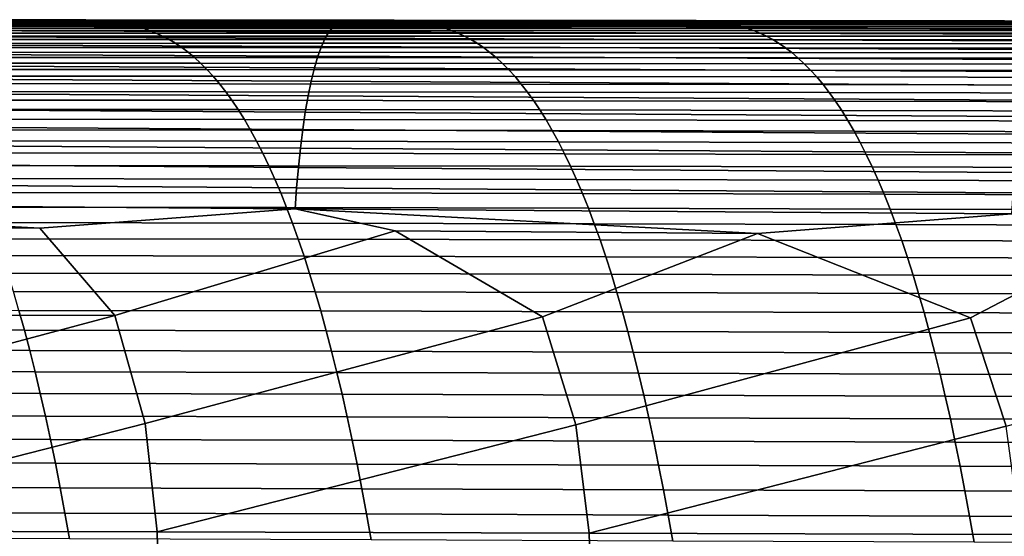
# Model space of a CAD drawing. Header units: metres. Extents: x -23 to 242, y -40 to 23.
# Tile 361 of 450: x 92.4 to 101.46, y 12.1 to 16.85. Entities that reach past the tile are written whole.
import ezdxf

# ---------------------------------------------------------------- set-up
doc = ezdxf.new("R2010")
doc.units = ezdxf.units.M
doc.layers.add('solid_10171013', color=7, linetype='CONTINUOUS')

msp = doc.modelspace()

# ---------------------------------------------------------------- linework, layer by layer
at = {"layer": 'solid_10171013'}
for points in [[(89.988472, 16.848328, 275.78952), (92.768318, 16.844589, 276.285553), (92.827385, 16.84726, 275.950958), (90.047676, 16.850634, 275.454529)], [(90.047676, 16.850634, 275.454529), (92.827385, 16.84726, 275.950958), (92.886467, 16.84935, 275.616241), (90.106895, 16.852316, 275.119385)], [(90.106895, 16.852316, 275.119385), (92.886467, 16.84935, 275.616241), (92.945557, 16.850658, 275.281433), (90.166107, 16.853182, 274.784119)], [(90.166107, 16.853182, 274.784119), (92.945557, 16.850658, 275.281433), (93.004646, 16.850977, 274.946564), (90.225311, 16.853035, 274.448792)], [(90.225311, 16.853035, 274.448792), (93.004646, 16.850977, 274.946564), (93.063728, 16.850101, 274.611694), (90.284508, 16.851683, 274.113434)], [(90.284508, 16.851683, 274.113434), (93.063728, 16.850101, 274.611694), (93.122795, 16.847824, 274.276825), (90.343689, 16.848927, 273.778046)], [(92.886467, 16.84935, 275.616241), (95.665665, 16.8461, 276.115326), (95.724625, 16.847813, 275.780975), (92.945557, 16.850658, 275.281433)], [(92.945557, 16.850658, 275.281433), (95.724625, 16.847813, 275.780975), (95.783592, 16.848551, 275.446625), (93.004646, 16.850977, 274.946564)], [(93.004646, 16.850977, 274.946564), (95.783592, 16.848551, 275.446625), (95.842552, 16.848099, 275.112244), (93.063728, 16.850101, 274.611694)], [(88.648598, 16.762861, 278.198242), (88.613708, 16.707117, 278.395935), (95.205864, 16.683203, 279.617767), (95.240768, 16.742413, 279.421051)], [(88.68409, 16.802198, 277.997009), (88.648598, 16.762861, 278.198242), (95.240768, 16.742413, 279.421051), (95.276321, 16.785278, 279.220551)], [(89.026352, 16.824369, 277.850586), (88.68409, 16.802198, 277.997009), (95.276321, 16.785278, 279.220551)], [(95.276321, 16.785278, 279.220551), (95.604736, 16.810921, 279.072174), (89.620995, 16.831526, 277.792999), (89.026352, 16.824369, 277.850586)], [(95.604736, 16.810921, 279.072174), (91.15284, 16.829288, 278.064423), (89.620995, 16.831526, 277.792999)], [(89.692657, 16.833763, 277.461639), (92.473289, 16.829391, 277.95575), (92.532234, 16.832026, 277.622192), (89.751778, 16.836479, 277.127686)], [(91.15284, 16.829288, 278.064423), (92.40287, 16.827372, 278.286438), (92.473289, 16.829391, 277.95575), (89.692657, 16.833763, 277.461639)], [(89.751778, 16.836479, 277.127686), (92.532234, 16.832026, 277.622192), (92.591217, 16.835058, 277.288361), (89.810928, 16.839474, 276.793457)], [(89.810928, 16.839474, 276.793457), (92.591217, 16.835058, 277.288361), (92.650223, 16.838293, 276.954285), (89.870094, 16.842567, 276.459015)], [(89.870094, 16.842567, 276.459015), (92.650223, 16.838293, 276.954285), (92.709259, 16.841534, 276.619995), (89.929276, 16.845579, 276.124359)], [(89.929276, 16.845579, 276.124359), (92.709259, 16.841534, 276.619995), (92.768318, 16.844589, 276.285553), (89.988472, 16.848328, 275.78952)], [(90.343689, 16.848927, 273.778046), (93.122795, 16.847824, 274.276825), (93.181847, 16.843939, 273.942047), (90.402855, 16.844572, 273.442688)], [(90.402855, 16.844572, 273.442688), (93.181847, 16.843939, 273.942047), (93.240875, 16.838242, 273.60733), (90.461983, 16.838423, 273.107422)], [(90.461983, 16.838423, 273.107422), (93.240875, 16.838242, 273.60733), (93.299873, 16.830524, 273.272736), (90.521088, 16.830282, 272.772217)], [(90.521088, 16.830282, 272.772217), (93.299873, 16.830524, 273.272736), (93.358833, 16.820581, 272.938293), (90.580147, 16.819956, 272.437164)], [(90.580147, 16.819956, 272.437164), (93.358833, 16.820581, 272.938293), (93.417755, 16.808207, 272.604034), (90.639168, 16.807247, 272.102264)], [(90.639168, 16.807247, 272.102264), (93.417755, 16.808207, 272.604034), (93.476631, 16.793194, 272.27002), (90.698143, 16.791962, 271.767578)], [(90.698143, 16.791962, 271.767578), (93.476631, 16.793194, 272.27002), (93.535454, 16.775337, 271.936249), (90.757057, 16.773903, 271.433136)], [(90.757057, 16.773903, 271.433136), (93.535454, 16.775337, 271.936249), (93.594223, 16.754431, 271.602753), (90.81591, 16.752874, 271.098969)], [(95.604736, 16.810921, 279.072174), (92.40287, 16.827372, 278.286438), (91.15284, 16.829288, 278.064423)], [(92.473289, 16.829391, 277.95575), (92.40287, 16.827372, 278.286438), (95.148125, 16.822874, 278.776215)], [(95.604736, 16.810921, 279.072174), (95.148125, 16.822874, 278.776215), (92.40287, 16.827372, 278.286438)], [(92.473289, 16.829391, 277.95575), (95.253571, 16.824686, 278.451996), (95.312332, 16.82729, 278.118835), (92.532234, 16.832026, 277.622192)], [(95.148125, 16.822874, 278.776215), (95.190041, 16.822802, 278.783722), (95.253571, 16.824686, 278.451996), (92.473289, 16.829391, 277.95575)], [(92.532234, 16.832026, 277.622192), (95.312332, 16.82729, 278.118835), (95.37114, 16.830391, 277.78537), (92.591217, 16.835058, 277.288361)], [(92.591217, 16.835058, 277.288361), (95.37114, 16.830391, 277.78537), (95.429985, 16.833786, 277.451691), (92.650223, 16.838293, 276.954285)], [(92.650223, 16.838293, 276.954285), (95.429985, 16.833786, 277.451691), (95.488869, 16.837261, 277.117828), (92.709259, 16.841534, 276.619995)], [(92.709259, 16.841534, 276.619995), (95.488869, 16.837261, 277.117828), (95.547783, 16.840612, 276.783783), (92.768318, 16.844589, 276.285553)], [(92.768318, 16.844589, 276.285553), (95.547783, 16.840612, 276.783783), (95.60672, 16.843628, 276.449585), (92.827385, 16.84726, 275.950958)], [(92.827385, 16.84726, 275.950958), (95.60672, 16.843628, 276.449585), (95.665665, 16.8461, 276.115326), (92.886467, 16.84935, 275.616241)], [(93.063728, 16.850101, 274.611694), (95.842552, 16.848099, 275.112244), (95.901505, 16.846243, 274.777954), (93.122795, 16.847824, 274.276825)], [(93.122795, 16.847824, 274.276825), (95.901505, 16.846243, 274.777954), (95.960442, 16.842766, 274.443695), (93.181847, 16.843939, 273.942047)], [(93.181847, 16.843939, 273.942047), (95.960442, 16.842766, 274.443695), (96.019356, 16.837452, 274.109558), (93.240875, 16.838242, 273.60733)], [(93.240875, 16.838242, 273.60733), (96.019356, 16.837452, 274.109558), (96.078255, 16.830086, 273.775574), (93.299873, 16.830524, 273.272736)], [(93.299873, 16.830524, 273.272736), (96.078255, 16.830086, 273.775574), (96.137108, 16.820454, 273.441742), (93.358833, 16.820581, 272.938293)], [(93.358833, 16.820581, 272.938293), (96.137108, 16.820454, 273.441742), (96.19593, 16.808336, 273.108154), (93.417755, 16.808207, 272.604034)], [(93.417755, 16.808207, 272.604034), (96.19593, 16.808336, 273.108154), (96.254707, 16.79352, 272.77478), (93.476631, 16.793194, 272.27002)], [(93.476631, 16.793194, 272.27002), (96.254707, 16.79352, 272.77478), (96.313438, 16.775789, 272.441711), (93.535454, 16.775337, 271.936249)], [(93.535454, 16.775337, 271.936249), (96.313438, 16.775789, 272.441711), (96.372108, 16.754929, 272.108917), (93.594223, 16.754431, 271.602753)], [(95.604736, 16.810921, 279.072174), (101.453957, 16.809462, 279.952454), (95.190041, 16.822802, 278.783722), (95.148125, 16.822874, 278.776215)], [(95.253571, 16.824686, 278.451996), (95.190041, 16.822802, 278.783722), (95.609413, 16.822081, 278.858887)], [(101.453957, 16.809462, 279.952454), (95.609413, 16.822081, 278.858887), (95.190041, 16.822802, 278.783722)], [(95.276321, 16.785278, 279.220551), (95.240768, 16.742413, 279.421051), (101.832069, 16.720467, 280.648712), (101.86779, 16.766411, 280.448883)], [(95.253571, 16.824686, 278.451996), (98.03302, 16.819653, 278.953094), (98.091614, 16.822277, 278.6203), (95.312332, 16.82729, 278.118835)], [(95.609413, 16.822081, 278.858887), (97.960693, 16.817865, 279.282074), (98.03302, 16.819653, 278.953094), (95.253571, 16.824686, 278.451996)], [(95.604736, 16.810921, 279.072174), (95.276321, 16.785278, 279.220551), (101.86779, 16.766411, 280.448883)], [(95.312332, 16.82729, 278.118835), (98.091614, 16.822277, 278.6203), (98.150261, 16.825485, 278.287262), (95.37114, 16.830391, 277.78537)], [(95.37114, 16.830391, 277.78537), (98.150261, 16.825485, 278.287262), (98.208961, 16.82906, 277.953979), (95.429985, 16.833786, 277.451691)], [(95.429985, 16.833786, 277.451691), (98.208961, 16.82906, 277.953979), (98.2677, 16.832779, 277.620514), (95.488869, 16.837261, 277.117828)], [(95.488869, 16.837261, 277.117828), (98.2677, 16.832779, 277.620514), (98.326477, 16.83642, 277.286865), (95.547783, 16.840612, 276.783783)], [(95.547783, 16.840612, 276.783783), (98.326477, 16.83642, 277.286865), (98.385277, 16.839766, 276.953125), (95.60672, 16.843628, 276.449585)], [(101.453957, 16.809462, 279.952454), (95.604736, 16.810921, 279.072174), (101.86779, 16.766411, 280.448883), (102.182457, 16.795111, 280.298615)], [(95.60672, 16.843628, 276.449585), (98.385277, 16.839766, 276.953125), (98.444099, 16.842592, 276.619293), (95.665665, 16.8461, 276.115326)], [(101.453957, 16.809462, 279.952454), (97.960693, 16.817865, 279.282074), (95.609413, 16.822081, 278.858887)], [(95.665665, 16.8461, 276.115326), (98.444099, 16.842592, 276.619293), (98.502937, 16.844677, 276.285431), (95.724625, 16.847813, 275.780975)], [(95.724625, 16.847813, 275.780975), (98.502937, 16.844677, 276.285431), (98.561775, 16.845797, 275.951538), (95.783592, 16.848551, 275.446625)], [(95.783592, 16.848551, 275.446625), (98.561775, 16.845797, 275.951538), (98.620621, 16.845726, 275.617706), (95.842552, 16.848099, 275.112244)], [(95.842552, 16.848099, 275.112244), (98.620621, 16.845726, 275.617706), (98.679466, 16.844242, 275.283905), (95.901505, 16.846243, 274.777954)], [(95.901505, 16.846243, 274.777954), (98.679466, 16.844242, 275.283905), (98.738289, 16.841118, 274.950195), (95.960442, 16.842766, 274.443695)], [(95.960442, 16.842766, 274.443695), (98.738289, 16.841118, 274.950195), (98.797104, 16.836132, 274.616638), (96.019356, 16.837452, 274.109558)], [(96.019356, 16.837452, 274.109558), (98.797104, 16.836132, 274.616638), (98.855896, 16.829062, 274.283234), (96.078255, 16.830086, 273.775574)], [(96.078255, 16.830086, 273.775574), (98.855896, 16.829062, 274.283234), (98.914658, 16.819677, 273.950012), (96.137108, 16.820454, 273.441742)], [(96.137108, 16.820454, 273.441742), (98.914658, 16.819677, 273.950012), (98.973381, 16.80776, 273.617035), (96.19593, 16.808336, 273.108154)], [(96.19593, 16.808336, 273.108154), (98.973381, 16.80776, 273.617035), (99.032066, 16.793083, 273.284302), (96.254707, 16.79352, 272.77478)], [(96.254707, 16.79352, 272.77478), (99.032066, 16.793083, 273.284302), (99.090698, 16.775423, 272.951874), (96.313438, 16.775789, 272.441711)], [(96.313438, 16.775789, 272.441711), (99.090698, 16.775423, 272.951874), (99.149284, 16.754555, 272.619781), (96.372108, 16.754929, 272.108917)], [(98.03302, 16.819653, 278.953094), (97.960693, 16.817865, 279.282074), (100.179398, 16.813646, 279.68399)], [(101.453957, 16.809462, 279.952454), (100.179398, 16.813646, 279.68399), (97.960693, 16.817865, 279.282074)], [(98.03302, 16.819653, 278.953094), (100.812134, 16.814333, 279.45636), (100.87056, 16.817032, 279.124023), (98.091614, 16.822277, 278.6203)], [(100.179398, 16.813646, 279.68399), (100.748268, 16.812531, 279.787262), (100.812134, 16.814333, 279.45636), (98.03302, 16.819653, 278.953094)], [(98.091614, 16.822277, 278.6203), (100.87056, 16.817032, 279.124023), (100.929054, 16.820385, 278.791412), (98.150261, 16.825485, 278.287262)], [(98.150261, 16.825485, 278.287262), (100.929054, 16.820385, 278.791412), (100.98761, 16.82416, 278.458557), (98.208961, 16.82906, 277.953979)], [(98.208961, 16.82906, 277.953979), (100.98761, 16.82416, 278.458557), (101.046211, 16.828123, 278.125519), (98.2677, 16.832779, 277.620514)], [(98.2677, 16.832779, 277.620514), (101.046211, 16.828123, 278.125519), (101.104851, 16.832048, 277.792328), (98.326477, 16.83642, 277.286865)], [(98.326477, 16.83642, 277.286865), (101.104851, 16.832048, 277.792328), (101.163521, 16.835703, 277.459015), (98.385277, 16.839766, 276.953125)], [(98.385277, 16.839766, 276.953125), (101.163521, 16.835703, 277.459015), (101.222214, 16.838856, 277.125671), (98.444099, 16.842592, 276.619293)], [(98.444099, 16.842592, 276.619293), (101.222214, 16.838856, 277.125671), (101.28093, 16.841274, 276.792297), (98.502937, 16.844677, 276.285431)], [(98.502937, 16.844677, 276.285431), (101.28093, 16.841274, 276.792297), (101.339653, 16.842726, 276.458954), (98.561775, 16.845797, 275.951538)], [(98.561775, 16.845797, 275.951538), (101.339653, 16.842726, 276.458954), (101.398384, 16.842981, 276.125641), (98.620621, 16.845726, 275.617706)], [(98.620621, 16.845726, 275.617706), (101.398384, 16.842981, 276.125641), (101.457108, 16.84181, 275.792389), (98.679466, 16.844242, 275.283905)], [(98.679466, 16.844242, 275.283905), (101.457108, 16.84181, 275.792389), (101.515831, 16.838976, 275.45929), (98.738289, 16.841118, 274.950195)], [(98.738289, 16.841118, 274.950195), (101.515831, 16.838976, 275.45929), (101.574539, 16.834251, 275.126282), (98.797104, 16.836132, 274.616638)], [(98.797104, 16.836132, 274.616638), (101.574539, 16.834251, 275.126282), (101.633224, 16.827404, 274.793488), (98.855896, 16.829062, 274.283234)], [(98.855896, 16.829062, 274.283234), (101.633224, 16.827404, 274.793488), (101.691879, 16.818201, 274.460876), (98.914658, 16.819677, 273.950012)], [(98.914658, 16.819677, 273.950012), (101.691879, 16.818201, 274.460876), (101.750511, 16.806412, 274.12854), (98.973381, 16.80776, 273.617035)], [(98.973381, 16.80776, 273.617035), (101.750511, 16.806412, 274.12854), (101.809097, 16.791803, 273.796448), (99.032066, 16.793083, 273.284302)], [(99.032066, 16.793083, 273.284302), (101.809097, 16.791803, 273.796448), (101.867645, 16.774145, 273.464661), (99.090698, 16.775423, 272.951874)], [(99.090698, 16.775423, 272.951874), (101.867645, 16.774145, 273.464661), (101.926132, 16.753206, 273.13324), (99.149284, 16.754555, 272.619781)], [(101.453957, 16.809462, 279.952454), (100.748268, 16.812531, 279.787262), (100.179398, 16.813646, 279.68399)], [(100.748268, 16.812531, 279.787262), (103.522018, 16.806896, 280.29187), (103.59079, 16.808748, 279.962494), (100.812134, 16.814333, 279.45636)], [(101.453957, 16.809462, 279.952454), (103.522018, 16.806896, 280.29187), (100.748268, 16.812531, 279.787262)], [(100.812134, 16.814333, 279.45636), (103.59079, 16.808748, 279.962494), (103.649063, 16.811569, 279.630615), (100.87056, 16.817032, 279.124023)], [(100.87056, 16.817032, 279.124023), (103.649063, 16.811569, 279.630615), (103.707413, 16.815092, 279.298431), (100.929054, 16.820385, 278.791412)], [(100.929054, 16.820385, 278.791412), (103.707413, 16.815092, 279.298431), (103.765831, 16.819082, 278.966034), (100.98761, 16.82416, 278.458557)], [(100.98761, 16.82416, 278.458557), (103.765831, 16.819082, 278.966034), (103.824295, 16.823296, 278.633453), (101.046211, 16.828123, 278.125519)], [(101.046211, 16.828123, 278.125519), (103.824295, 16.823296, 278.633453), (103.882805, 16.827494, 278.30072), (101.104851, 16.832048, 277.792328)], [(101.104851, 16.832048, 277.792328), (103.882805, 16.827494, 278.30072), (103.941345, 16.831436, 277.967926), (101.163521, 16.835703, 277.459015)], [(101.163521, 16.835703, 277.459015), (103.941345, 16.831436, 277.967926), (103.999916, 16.834883, 277.635071), (101.222214, 16.838856, 277.125671)], [(101.222214, 16.838856, 277.125671), (103.999916, 16.834883, 277.635071), (104.05851, 16.837597, 277.302216), (101.28093, 16.841274, 276.792297)], [(101.28093, 16.841274, 276.792297), (104.05851, 16.837597, 277.302216), (104.117119, 16.839338, 276.969421), (101.339653, 16.842726, 276.458954)], [(101.339653, 16.842726, 276.458954), (104.117119, 16.839338, 276.969421), (104.175735, 16.83987, 276.636658), (101.398384, 16.842981, 276.125641)], [(101.398384, 16.842981, 276.125641), (104.175735, 16.83987, 276.636658), (104.234344, 16.838955, 276.303986), (101.457108, 16.84181, 275.792389)], [(102.182457, 16.795111, 280.298615), (107.754379, 16.795408, 281.131805), (103.522018, 16.806896, 280.29187), (101.453957, 16.809462, 279.952454)], [(88.613708, 16.707117, 278.395935), (88.579674, 16.63517, 278.588531), (95.17186, 16.60788, 279.809113), (95.205864, 16.683203, 279.617767)], [(90.81591, 16.752874, 271.098969), (93.594223, 16.754431, 271.602753), (93.652924, 16.730268, 271.269623), (90.874702, 16.728678, 270.765076)], [(90.874702, 16.728678, 270.765076), (93.652924, 16.730268, 271.269623), (93.711548, 16.702646, 270.936859), (90.933418, 16.701103, 270.431549)], [(90.933418, 16.701103, 270.431549), (93.711548, 16.702646, 270.936859), (93.770096, 16.671356, 270.604492), (90.99205, 16.669933, 270.09845)], [(90.99205, 16.669933, 270.09845), (93.770096, 16.671356, 270.604492), (93.82856, 16.636194, 270.272644), (91.050598, 16.634956, 269.765808)], [(93.594223, 16.754431, 271.602753), (96.372108, 16.754929, 272.108917), (96.430717, 16.730724, 271.77652), (93.652924, 16.730268, 271.269623)], [(93.652924, 16.730268, 271.269623), (96.430717, 16.730724, 271.77652), (96.489258, 16.702982, 271.444489), (93.711548, 16.702646, 270.936859)], [(93.711548, 16.702646, 270.936859), (96.489258, 16.702982, 271.444489), (96.547722, 16.671501, 271.112885), (93.770096, 16.671356, 270.604492)], [(93.770096, 16.671356, 270.604492), (96.547722, 16.671501, 271.112885), (96.606094, 16.636091, 270.781769), (93.82856, 16.636194, 270.272644)], [(95.205864, 16.683203, 279.617767), (95.17186, 16.60788, 279.809113), (101.762955, 16.579983, 281.034607), (101.797043, 16.658239, 280.844452)], [(95.240768, 16.742413, 279.421051), (95.205864, 16.683203, 279.617767), (101.797043, 16.658239, 280.844452), (101.832069, 16.720467, 280.648712)], [(96.372108, 16.754929, 272.108917), (99.149284, 16.754555, 272.619781), (99.207802, 16.730265, 272.288055), (96.430717, 16.730724, 271.77652)], [(96.430717, 16.730724, 271.77652), (99.207802, 16.730265, 272.288055), (99.266258, 16.70236, 271.956726), (96.489258, 16.702982, 271.444489)], [(96.489258, 16.702982, 271.444489), (99.266258, 16.70236, 271.956726), (99.324638, 16.670654, 271.625824), (96.547722, 16.671501, 271.112885)], [(96.547722, 16.671501, 271.112885), (99.324638, 16.670654, 271.625824), (99.382935, 16.634962, 271.295441), (96.606094, 16.636091, 270.781769)], [(99.149284, 16.754555, 272.619781), (101.926132, 16.753206, 273.13324), (101.984566, 16.728767, 272.802185), (99.207802, 16.730265, 272.288055)], [(99.207802, 16.730265, 272.288055), (101.984566, 16.728767, 272.802185), (102.042938, 16.700647, 272.471527), (99.266258, 16.70236, 271.956726)], [(99.266258, 16.70236, 271.956726), (102.042938, 16.700647, 272.471527), (102.101234, 16.668665, 272.141357), (99.324638, 16.670654, 271.625824)], [(99.324638, 16.670654, 271.625824), (102.101234, 16.668665, 272.141357), (102.159454, 16.632645, 271.811646), (99.382935, 16.634962, 271.295441)], [(88.579674, 16.63517, 278.588531), (88.546768, 16.547216, 278.774475), (95.13903, 16.516668, 279.99353), (95.17186, 16.60788, 279.809113)], [(91.050598, 16.634956, 269.765808), (93.82856, 16.636194, 270.272644), (93.886917, 16.596956, 269.941284), (91.109039, 16.595957, 269.433655)], [(91.109039, 16.595957, 269.433655), (93.886917, 16.596956, 269.941284), (93.945175, 16.553436, 269.610504), (91.167366, 16.552721, 269.102081)], [(93.82856, 16.636194, 270.272644), (96.606094, 16.636091, 270.781769), (96.664383, 16.596552, 270.451202), (93.886917, 16.596956, 269.941284)], [(93.886917, 16.596956, 269.941284), (96.664383, 16.596552, 270.451202), (96.722557, 16.552689, 270.121185), (93.945175, 16.553436, 269.610504)], [(95.17186, 16.60788, 279.809113), (95.13903, 16.516668, 279.99353), (101.730087, 16.485945, 281.21759), (101.762955, 16.579983, 281.034607)], [(96.606094, 16.636091, 270.781769), (99.382935, 16.634962, 271.295441), (99.441147, 16.595095, 270.965576), (96.664383, 16.596552, 270.451202)], [(96.664383, 16.596552, 270.451202), (99.441147, 16.595095, 270.965576), (99.499252, 16.550867, 270.636292), (96.722557, 16.552689, 270.121185)], [(99.382935, 16.634962, 271.295441), (102.159454, 16.632645, 271.811646), (102.217583, 16.592407, 271.482513), (99.441147, 16.595095, 270.965576)], [(99.441147, 16.595095, 270.965576), (102.217583, 16.592407, 271.482513), (102.27562, 16.547773, 271.153931), (99.499252, 16.550867, 270.636292)], [(88.546768, 16.547216, 278.774475), (88.515251, 16.443459, 278.952209), (95.107651, 16.409796, 280.169464), (95.13903, 16.516668, 279.99353)], [(91.167366, 16.552721, 269.102081), (93.945175, 16.553436, 269.610504), (94.003319, 16.505428, 269.280334), (91.225586, 16.505032, 268.771118)], [(91.225586, 16.505032, 268.771118), (94.003319, 16.505428, 269.280334), (94.06134, 16.452728, 268.950806), (91.283669, 16.452675, 268.440826)], [(93.945175, 16.553436, 269.610504), (96.722557, 16.552689, 270.121185), (96.780632, 16.504307, 269.791809), (94.003319, 16.505428, 269.280334)], [(94.003319, 16.505428, 269.280334), (96.780632, 16.504307, 269.791809), (96.838585, 16.45121, 269.463074), (94.06134, 16.452728, 268.950806)], [(95.13903, 16.516668, 279.99353), (95.107651, 16.409796, 280.169464), (101.698715, 16.376377, 281.391876), (101.730087, 16.485945, 281.21759)], [(96.722557, 16.552689, 270.121185), (99.499252, 16.550867, 270.636292), (99.557259, 16.50209, 270.307648), (96.780632, 16.504307, 269.791809)], [(96.780632, 16.504307, 269.791809), (99.557259, 16.50209, 270.307648), (99.61515, 16.44858, 269.979614), (96.838585, 16.45121, 269.463074)], [(99.499252, 16.550867, 270.636292), (102.27562, 16.547773, 271.153931), (102.333549, 16.498568, 270.825958), (99.557259, 16.50209, 270.307648)], [(99.557259, 16.50209, 270.307648), (102.333549, 16.498568, 270.825958), (102.391373, 16.444609, 270.498657), (99.61515, 16.44858, 269.979614)], [(88.515251, 16.443459, 278.952209), (88.485397, 16.324286, 279.120331), (95.077972, 16.28768, 280.33548), (95.107651, 16.409796, 280.169464)], [(91.283669, 16.452675, 268.440826), (94.06134, 16.452728, 268.950806), (94.119232, 16.39513, 268.62204), (91.341621, 16.395437, 268.111267)], [(94.06134, 16.452728, 268.950806), (96.838585, 16.45121, 269.463074), (96.896416, 16.393202, 269.13504), (94.119232, 16.39513, 268.62204)], [(95.107651, 16.409796, 280.169464), (95.077972, 16.28768, 280.33548), (101.669098, 16.25172, 281.556), (101.698715, 16.376377, 281.391876)], [(96.838585, 16.45121, 269.463074), (99.61515, 16.44858, 269.979614), (99.67292, 16.390148, 269.652313), (96.896416, 16.393202, 269.13504)], [(99.61515, 16.44858, 269.979614), (102.391373, 16.444609, 270.498657), (102.449081, 16.385721, 270.172058), (99.67292, 16.390148, 269.652313)], [(88.485397, 16.324286, 279.120331), (88.457367, 16.190853, 279.277832), (95.050171, 16.151489, 280.490692), (95.077972, 16.28768, 280.33548)], [(91.341621, 16.395437, 268.111267), (94.119232, 16.39513, 268.62204), (94.176987, 16.33243, 268.294006), (91.399429, 16.333103, 267.782471)], [(91.399429, 16.333103, 267.782471), (94.176987, 16.33243, 268.294006), (94.234589, 16.26442, 267.966766), (91.457085, 16.265457, 267.454498)], [(94.119232, 16.39513, 268.62204), (96.896416, 16.393202, 269.13504), (96.954109, 16.330086, 268.80777), (94.176987, 16.33243, 268.294006)], [(94.176987, 16.33243, 268.294006), (96.954109, 16.330086, 268.80777), (97.011665, 16.261669, 268.481293), (94.234589, 16.26442, 267.966766)], [(96.896416, 16.393202, 269.13504), (99.67292, 16.390148, 269.652313), (99.73056, 16.326609, 269.325745), (96.954109, 16.330086, 268.80777)], [(96.954109, 16.330086, 268.80777), (99.73056, 16.326609, 269.325745), (99.788063, 16.257774, 268.999969), (97.011665, 16.261669, 268.481293)], [(99.67292, 16.390148, 269.652313), (102.449081, 16.385721, 270.172058), (102.506668, 16.321726, 269.846161), (99.73056, 16.326609, 269.325745)], [(99.73056, 16.326609, 269.325745), (102.506668, 16.321726, 269.846161), (102.564117, 16.252445, 269.521088), (99.788063, 16.257774, 268.999969)], [(91.457085, 16.265457, 267.454498), (94.234589, 16.26442, 267.966766), (94.292046, 16.190897, 267.640411), (91.51458, 16.192287, 267.12738)], [(94.234589, 16.26442, 267.966766), (97.011665, 16.261669, 268.481293), (97.069077, 16.187754, 268.15564), (94.292046, 16.190897, 267.640411)], [(95.077972, 16.28768, 280.33548), (95.050171, 16.151489, 280.490692), (101.641396, 16.113157, 281.709106), (101.669098, 16.25172, 281.556)], [(97.011665, 16.261669, 268.481293), (99.788063, 16.257774, 268.999969), (99.845428, 16.183458, 268.675018), (97.069077, 16.187754, 268.15564)], [(99.788063, 16.257774, 268.999969), (102.564117, 16.252445, 269.521088), (102.621429, 16.1777, 269.196808), (99.845428, 16.183458, 268.675018)], [(88.457367, 16.190853, 279.277832), (88.43132, 16.044506, 279.423859), (95.024399, 16.002583, 280.634216), (95.050171, 16.151489, 280.490692)], [(91.51458, 16.192287, 267.12738), (94.292046, 16.190897, 267.640411), (94.349335, 16.111656, 267.314941), (91.571899, 16.113375, 266.801208)], [(94.292046, 16.190897, 267.640411), (97.069077, 16.187754, 268.15564), (97.126328, 16.108145, 267.830902), (94.349335, 16.111656, 267.314941)], [(95.050171, 16.151489, 280.490692), (95.024399, 16.002583, 280.634216), (101.615776, 15.962059, 281.850372), (101.641396, 16.113157, 281.709106)], [(97.069077, 16.187754, 268.15564), (99.845428, 16.183458, 268.675018), (99.902641, 16.103474, 268.350922), (97.126328, 16.108145, 267.830902)], [(99.845428, 16.183458, 268.675018), (102.621429, 16.1777, 269.196808), (102.678596, 16.097313, 268.873383), (99.902641, 16.103474, 268.350922)], [(95.024399, 16.002583, 280.634216), (88.43132, 16.044506, 279.423859), (88.40741, 15.886584, 279.557648), (95.000801, 15.842321, 280.765259)], [(91.571899, 16.113375, 266.801208), (94.349335, 16.111656, 267.314941), (94.406441, 16.026527, 266.990479), (91.629036, 16.028543, 266.476074)], [(94.349335, 16.111656, 267.314941), (97.126328, 16.108145, 267.830902), (97.183403, 16.022682, 267.507111), (94.406441, 16.026527, 266.990479)], [(97.126328, 16.108145, 267.830902), (99.902641, 16.103474, 268.350922), (99.959686, 16.01767, 268.027832), (97.183403, 16.022682, 267.507111)], [(99.902641, 16.103474, 268.350922), (102.678596, 16.097313, 268.873383), (102.735588, 16.011139, 268.550934), (99.959686, 16.01767, 268.027832)], [(91.629036, 16.028543, 266.476074), (94.406441, 16.026527, 266.990479), (94.463333, 15.935422, 266.667236), (91.685959, 15.937706, 266.15213)], [(94.406441, 16.026527, 266.990479), (97.183403, 16.022682, 267.507111), (97.240265, 15.931276, 267.18454), (94.463333, 15.935422, 266.667236)], [(101.615776, 15.962059, 281.850372), (95.024399, 16.002583, 280.634216), (95.000801, 15.842321, 280.765259), (101.592361, 15.799797, 281.978973)], [(97.183403, 16.022682, 267.507111), (99.959686, 16.01767, 268.027832), (100.016518, 15.925956, 267.705902), (97.240265, 15.931276, 267.18454)], [(99.959686, 16.01767, 268.027832), (102.735588, 16.011139, 268.550934), (102.792381, 15.919086, 268.229675), (100.016518, 15.925956, 267.705902)], [(95.000801, 15.842321, 280.765259), (88.40741, 15.886584, 279.557648), (88.38578, 15.718436, 279.678314), (94.979523, 15.672061, 280.883026)], [(91.685959, 15.937706, 266.15213), (94.463333, 15.935422, 266.667236), (94.519974, 15.838269, 266.345367), (91.742622, 15.840793, 265.82959)], [(94.463333, 15.935422, 266.667236), (97.240265, 15.931276, 267.18454), (97.296883, 15.833851, 266.863373), (94.519974, 15.838269, 266.345367)], [(97.240265, 15.931276, 267.18454), (100.016518, 15.925956, 267.705902), (100.073105, 15.82825, 267.385406), (97.296883, 15.833851, 266.863373)], [(100.016518, 15.925956, 267.705902), (102.792381, 15.919086, 268.229675), (102.84893, 15.821071, 267.909851), (100.073105, 15.82825, 267.385406)], [(91.742622, 15.840793, 265.82959), (94.519974, 15.838269, 266.345367), (94.576332, 15.734994, 266.025146), (91.798996, 15.737735, 265.508667)], [(94.519974, 15.838269, 266.345367), (97.296883, 15.833851, 266.863373), (97.35321, 15.730328, 266.543854), (94.576332, 15.734994, 266.025146)], [(101.592361, 15.799797, 281.978973), (95.000801, 15.842321, 280.765259), (94.979523, 15.672061, 280.883026), (101.57132, 15.627743, 282.094147)], [(97.296883, 15.833851, 266.863373), (100.073105, 15.82825, 267.385406), (100.129402, 15.724471, 267.066559), (97.35321, 15.730328, 266.543854)], [(100.073105, 15.82825, 267.385406), (102.84893, 15.821071, 267.909851), (102.905182, 15.717006, 267.591705), (100.129402, 15.724471, 267.066559)], [(94.979523, 15.672061, 280.883026), (88.38578, 15.718436, 279.678314), (88.366592, 15.541404, 279.785004), (94.960724, 15.493163, 280.986694)], [(91.798996, 15.737735, 265.508667), (94.576332, 15.734994, 266.025146), (94.632355, 15.625524, 265.706757), (91.855042, 15.628463, 265.189575)], [(94.576332, 15.734994, 266.025146), (97.35321, 15.730328, 266.543854), (97.40921, 15.620629, 266.226166), (94.632355, 15.625524, 265.706757)], [(97.35321, 15.730328, 266.543854), (100.129402, 15.724471, 267.066559), (100.185371, 15.614536, 266.749573), (97.40921, 15.620629, 266.226166)], [(100.129402, 15.724471, 267.066559), (102.905182, 15.717006, 267.591705), (102.961105, 15.606807, 267.275421), (100.185371, 15.614536, 266.749573)], [(91.855042, 15.628463, 265.189575), (94.632355, 15.625524, 265.706757), (94.688019, 15.509783, 265.390411), (91.910728, 15.512909, 264.872498)], [(94.632355, 15.625524, 265.706757), (97.40921, 15.620629, 266.226166), (97.464844, 15.504677, 265.910583), (94.688019, 15.509783, 265.390411)], [(101.57132, 15.627743, 282.094147), (94.979523, 15.672061, 280.883026), (94.960724, 15.493163, 280.986694), (101.552788, 15.447267, 282.195099)], [(97.40921, 15.620629, 266.226166), (100.185371, 15.614536, 266.749573), (100.240967, 15.498364, 266.434723), (97.464844, 15.504677, 265.910583)], [(100.185371, 15.614536, 266.749573), (102.961105, 15.606807, 267.275421), (103.016655, 15.490387, 266.961304), (100.240967, 15.498364, 266.434723)], [(94.960724, 15.493163, 280.986694), (88.366592, 15.541404, 279.785004), (88.349998, 15.356832, 279.876892), (94.94455, 15.306984, 281.075409)], [(91.910728, 15.512909, 264.872498), (94.688019, 15.509783, 265.390411), (94.743279, 15.387698, 265.076355), (91.966019, 15.391003, 264.557678)], [(94.688019, 15.509783, 265.390411), (97.464844, 15.504677, 265.910583), (97.520065, 15.382392, 265.597321), (94.743279, 15.387698, 265.076355)], [(101.552788, 15.447267, 282.195099), (94.960724, 15.493163, 280.986694), (94.94455, 15.306984, 281.075409), (101.536919, 15.259741, 282.281006)], [(97.464844, 15.504677, 265.910583), (100.240967, 15.498364, 266.434723), (100.29615, 15.375873, 266.122192), (97.520065, 15.382392, 265.597321)], [(100.240967, 15.498364, 266.434723), (103.016655, 15.490387, 266.961304), (103.071793, 15.367661, 266.649536), (100.29615, 15.375873, 266.122192)], [(94.94455, 15.306984, 281.075409), (88.349998, 15.356832, 279.876892), (88.336143, 15.166062, 279.953156), (94.931145, 15.114883, 281.148376)], [(91.966019, 15.391003, 264.557678), (94.743279, 15.387698, 265.076355), (94.798103, 15.259197, 264.764771), (92.020874, 15.262676, 264.2453)], [(94.743279, 15.387698, 265.076355), (97.520065, 15.382392, 265.597321), (97.574844, 15.253697, 265.28656), (94.798103, 15.259197, 264.764771)], [(97.520065, 15.382392, 265.597321), (100.29615, 15.375873, 266.122192), (100.350883, 15.24698, 265.812225), (97.574844, 15.253697, 265.28656)], [(100.29615, 15.375873, 266.122192), (103.071793, 15.367661, 266.649536), (103.126472, 15.238545, 266.340393), (100.350883, 15.24698, 265.812225)], [(92.020874, 15.262676, 264.2453), (94.798103, 15.259197, 264.764771), (94.85244, 15.124206, 264.455902), (92.075256, 15.127859, 263.935547)], [(94.798103, 15.259197, 264.764771), (97.574844, 15.253697, 265.28656), (97.629143, 15.118515, 264.978546), (94.85244, 15.124206, 264.455902)], [(101.536919, 15.259741, 282.281006), (94.94455, 15.306984, 281.075409), (94.931145, 15.114883, 281.148376), (101.523857, 15.066537, 282.351074)], [(97.574844, 15.253697, 265.28656), (100.350883, 15.24698, 265.812225), (100.405128, 15.111604, 265.505066), (97.629143, 15.118515, 264.978546)], [(100.350883, 15.24698, 265.812225), (103.126472, 15.238545, 266.340393), (103.180649, 15.102952, 266.034088), (100.405128, 15.111604, 265.505066)], [(88.336143, 15.166062, 279.953156), (89.382217, 14.963188, 280.203461), (92.581711, 14.936562, 280.78067)], [(94.931145, 15.114883, 281.148376), (88.336143, 15.166062, 279.953156), (92.581711, 14.936562, 280.78067)], [(92.075256, 15.127859, 263.935547), (94.85244, 15.124206, 264.455902), (94.906273, 14.98265, 264.149933), (92.129143, 14.986483, 263.628662)], [(94.931145, 15.114883, 281.148376), (92.581711, 14.936562, 280.78067), (93.270615, 14.131276, 281.103638), (95.849808, 14.910966, 281.371857)], [(94.85244, 15.124206, 264.455902), (97.629143, 15.118515, 264.978546), (97.682915, 14.976768, 264.673523), (94.906273, 14.98265, 264.149933)], [(94.931145, 15.114883, 281.148376), (95.849808, 14.910966, 281.371857), (99.183914, 14.886457, 281.977509)], [(101.523857, 15.066537, 282.351074), (94.931145, 15.114883, 281.148376), (99.183914, 14.886457, 281.977509)], [(97.629143, 15.118515, 264.978546), (100.405128, 15.111604, 265.505066), (100.458839, 14.969663, 265.200928), (97.682915, 14.976768, 264.673523)], [(101.523857, 15.066537, 282.351074), (99.183914, 14.886457, 281.977509), (101.143669, 14.109798, 282.511078), (102.582275, 14.862094, 282.597717)], [(100.405128, 15.111604, 265.505066), (103.180649, 15.102952, 266.034088), (103.234283, 14.960796, 265.730835), (100.458839, 14.969663, 265.200928)], [(92.581711, 14.936562, 280.78067), (89.382217, 14.963188, 280.203461), (89.332909, 14.140614, 280.406647), (93.270615, 14.131276, 281.103638)], [(92.129143, 14.986483, 263.628662), (94.906273, 14.98265, 264.149933), (94.959549, 14.834455, 263.847107), (92.18248, 14.838478, 263.324799)], [(94.906273, 14.98265, 264.149933), (97.682915, 14.976768, 264.673523), (97.736122, 14.828376, 264.371674), (94.959549, 14.834455, 263.847107)], [(97.682915, 14.976768, 264.673523), (100.458839, 14.969663, 265.200928), (100.511971, 14.821074, 264.900055), (97.736122, 14.828376, 264.371674)], [(100.458839, 14.969663, 265.200928), (103.234283, 14.960796, 265.730835), (103.287338, 14.811994, 265.430908), (100.511971, 14.821074, 264.900055)], [(95.849808, 14.910966, 281.371857), (93.270615, 14.131276, 281.103638), (93.549629, 13.137465, 281.385986), (97.207603, 14.120937, 281.80484)], [(99.183914, 14.886457, 281.977509), (95.849808, 14.910966, 281.371857), (97.207603, 14.120937, 281.80484)], [(99.183914, 14.886457, 281.977509), (97.207603, 14.120937, 281.80484), (97.511902, 13.126682, 282.08609), (101.143669, 14.109798, 282.511078)], [(102.582275, 14.862094, 282.597717), (101.143669, 14.109798, 282.511078), (101.473228, 13.115233, 282.791534), (105.078857, 14.097942, 283.222137)], [(92.18248, 14.838478, 263.324799), (94.959549, 14.834455, 263.847107), (95.012238, 14.679549, 263.547607), (92.235245, 14.683776, 263.024231)], [(94.959549, 14.834455, 263.847107), (97.736122, 14.828376, 264.371674), (97.788719, 14.673262, 264.073273), (95.012238, 14.679549, 263.547607)], [(97.736122, 14.828376, 264.371674), (100.511971, 14.821074, 264.900055), (100.564491, 14.665756, 264.602661), (97.788719, 14.673262, 264.073273)], [(100.511971, 14.821074, 264.900055), (103.287338, 14.811994, 265.430908), (103.339767, 14.656458, 265.134552), (100.564491, 14.665756, 264.602661)], [(92.235245, 14.683776, 263.024231), (95.012238, 14.679549, 263.547607), (95.064293, 14.517859, 263.251678), (92.287399, 14.522307, 262.727142)], [(95.012238, 14.679549, 263.547607), (97.788719, 14.673262, 264.073273), (97.840683, 14.511349, 263.778473), (95.064293, 14.517859, 263.251678)], [(97.788719, 14.673262, 264.073273), (100.564491, 14.665756, 264.602661), (100.616356, 14.503629, 264.30899), (97.840683, 14.511349, 263.778473)], [(100.564491, 14.665756, 264.602661), (103.339767, 14.656458, 265.134552), (103.391533, 14.494105, 264.841949), (100.616356, 14.503629, 264.30899)], [(92.287399, 14.522307, 262.727142), (95.064293, 14.517859, 263.251678), (95.115692, 14.349366, 262.959473), (92.338905, 14.354054, 262.433685)], [(95.064293, 14.517859, 263.251678), (97.840683, 14.511349, 263.778473), (97.891975, 14.342623, 263.487518), (95.115692, 14.349366, 262.959473)], [(97.840683, 14.511349, 263.778473), (100.616356, 14.503629, 264.30899), (100.667542, 14.334678, 264.019196), (97.891975, 14.342623, 263.487518)], [(100.616356, 14.503629, 264.30899), (103.391533, 14.494105, 264.841949), (103.442596, 14.324924, 264.553314), (100.667542, 14.334678, 264.019196)], [(92.338905, 14.354054, 262.433685), (95.115692, 14.349366, 262.959473), (95.166405, 14.17414, 262.671173), (92.38974, 14.179085, 262.144043)], [(95.115692, 14.349366, 262.959473), (97.891975, 14.342623, 263.487518), (97.942566, 14.16715, 263.200531), (95.166405, 14.17414, 262.671173)], [(97.891975, 14.342623, 263.487518), (100.667542, 14.334678, 264.019196), (100.71801, 14.158972, 263.733459), (97.942566, 14.16715, 263.200531)], [(100.667542, 14.334678, 264.019196), (103.442596, 14.324924, 264.553314), (103.492943, 14.148981, 264.268768), (100.71801, 14.158972, 263.733459)], [(93.270615, 14.131276, 281.103638), (89.332909, 14.140614, 280.406647), (89.586609, 13.147388, 280.690338)], [(89.612595, 14.181807, 261.618927), (92.38974, 14.179085, 262.144043), (92.43988, 13.997473, 261.858337), (89.662872, 14.000495, 261.331818)], [(92.38974, 14.179085, 262.144043), (95.166405, 14.17414, 262.671173), (95.216408, 13.992254, 262.386871), (92.43988, 13.997473, 261.858337)], [(95.166405, 14.17414, 262.671173), (97.942566, 14.16715, 263.200531), (97.992432, 13.985005, 262.917633), (95.216408, 13.992254, 262.386871)], [(97.942566, 14.16715, 263.200531), (100.71801, 14.158972, 263.733459), (100.767746, 13.976584, 263.451843), (97.992432, 13.985005, 262.917633)], [(100.71801, 14.158972, 263.733459), (103.492943, 14.148981, 264.268768), (103.542549, 13.966354, 263.988403), (100.767746, 13.976584, 263.451843)], [(93.270615, 14.131276, 281.103638), (89.586609, 13.147388, 280.690338), (89.685822, 12.150726, 280.929993), (93.549629, 13.137465, 281.385986)], [(97.207603, 14.120937, 281.80484), (93.549629, 13.137465, 281.385986), (93.660858, 12.140915, 281.623627), (97.511902, 13.126682, 282.08609)], [(101.143669, 14.109798, 282.511078), (97.511902, 13.126682, 282.08609), (97.635155, 12.13032, 282.321716), (101.473228, 13.115233, 282.791534)], [(89.662872, 14.000495, 261.331818), (92.43988, 13.997473, 261.858337), (92.489296, 13.809296, 261.576782), (89.71244, 13.812641, 261.048737)], [(92.43988, 13.997473, 261.858337), (95.216408, 13.992254, 262.386871), (95.265678, 13.803784, 262.106781), (92.489296, 13.809296, 261.576782)], [(95.216408, 13.992254, 262.386871), (97.992432, 13.985005, 262.917633), (98.04155, 13.796264, 262.638947), (95.265678, 13.803784, 262.106781)], [(97.992432, 13.985005, 262.917633), (100.767746, 13.976584, 263.451843), (100.816727, 13.787591, 263.1745), (98.04155, 13.796264, 262.638947)], [(100.767746, 13.976584, 263.451843), (103.542549, 13.966354, 263.988403), (103.591393, 13.777116, 263.712372), (100.816727, 13.787591, 263.1745)], [(89.71244, 13.812641, 261.048737), (92.489296, 13.809296, 261.576782), (92.537956, 13.614627, 261.299469), (89.761261, 13.61832, 260.769897)], [(92.489296, 13.809296, 261.576782), (95.265678, 13.803784, 262.106781), (95.314178, 13.608805, 261.830963), (92.537956, 13.614627, 261.299469)], [(95.265678, 13.803784, 262.106781), (98.04155, 13.796264, 262.638947), (98.089905, 13.600999, 262.364655), (95.314178, 13.608805, 261.830963)], [(98.04155, 13.796264, 262.638947), (100.816727, 13.787591, 263.1745), (100.864937, 13.592064, 262.901581), (98.089905, 13.600999, 262.364655)], [(100.816727, 13.787591, 263.1745), (103.591393, 13.777116, 263.712372), (103.639458, 13.58134, 263.440765), (100.864937, 13.592064, 262.901581)], [(89.761261, 13.61832, 260.769897), (92.537956, 13.614627, 261.299469), (92.585838, 13.413542, 261.02655), (89.809319, 13.417606, 260.495392)], [(92.537956, 13.614627, 261.299469), (95.314178, 13.608805, 261.830963), (95.361908, 13.407392, 261.559631), (92.585838, 13.413542, 261.02655)], [(95.314178, 13.608805, 261.830963), (98.089905, 13.600999, 262.364655), (98.137474, 13.399285, 262.094818), (95.361908, 13.407392, 261.559631)], [(98.089905, 13.600999, 262.364655), (100.864937, 13.592064, 262.901581), (100.912354, 13.390079, 262.633148), (98.137474, 13.399285, 262.094818)], [(100.864937, 13.592064, 262.901581), (103.639458, 13.58134, 263.440765), (103.686714, 13.379101, 263.173706), (100.912354, 13.390079, 262.633148)], [(89.809319, 13.417606, 260.495392), (92.585838, 13.413542, 261.02655), (92.632919, 13.206118, 260.758209), (89.856567, 13.210577, 260.225433)], [(92.585838, 13.413542, 261.02655), (95.361908, 13.407392, 261.559631), (95.408813, 13.199617, 261.292877), (92.632919, 13.206118, 260.758209)], [(95.361908, 13.407392, 261.559631), (98.137474, 13.399285, 262.094818), (98.184219, 13.191198, 261.82959), (95.408813, 13.199617, 261.292877)], [(98.137474, 13.399285, 262.094818), (100.912354, 13.390079, 262.633148), (100.958946, 13.181711, 262.369385), (98.184219, 13.191198, 261.82959)], [(100.912354, 13.390079, 262.633148), (103.686714, 13.379101, 263.173706), (103.733154, 13.170473, 262.911316), (100.958946, 13.181711, 262.369385)], [(93.549629, 13.137465, 281.385986), (89.685822, 12.150726, 280.929993), (93.660858, 12.140915, 281.623627)], [(89.856567, 13.210577, 260.225433), (92.632919, 13.206118, 260.758209), (92.679176, 12.992429, 260.494568), (89.903, 12.997308, 259.960175)], [(92.632919, 13.206118, 260.758209), (95.408813, 13.199617, 261.292877), (95.454895, 12.985559, 261.030853), (92.679176, 12.992429, 260.494568)], [(95.408813, 13.199617, 261.292877), (98.184219, 13.191198, 261.82959), (98.230133, 12.976812, 261.569122), (95.454895, 12.985559, 261.030853)], [(98.184219, 13.191198, 261.82959), (100.958946, 13.181711, 262.369385), (101.0047, 12.967032, 262.110382), (98.230133, 12.976812, 261.569122)], [(100.958946, 13.181711, 262.369385), (103.733154, 13.170473, 262.911316), (103.778755, 12.955531, 262.653687), (101.0047, 12.967032, 262.110382)], [(97.511902, 13.126682, 282.08609), (93.660858, 12.140915, 281.623627), (97.635155, 12.13032, 282.321716)], [(101.473228, 13.115233, 282.791534), (97.635155, 12.13032, 282.321716), (101.608521, 12.11912, 283.025085)], [(89.903, 12.997308, 259.960175), (92.679176, 12.992429, 260.494568), (92.724564, 12.772552, 260.235809), (89.948578, 12.777875, 259.699738)], [(92.679176, 12.992429, 260.494568), (95.454895, 12.985559, 261.030853), (95.500114, 12.765292, 260.773712), (92.724564, 12.772552, 260.235809)], [(95.454895, 12.985559, 261.030853), (98.230133, 12.976812, 261.569122), (98.275185, 12.756201, 261.313568), (95.500114, 12.765292, 260.773712)], [(98.230133, 12.976812, 261.569122), (101.0047, 12.967032, 262.110382), (101.049591, 12.746118, 261.856262), (98.275185, 12.756201, 261.313568)], [(101.0047, 12.967032, 262.110382), (103.778755, 12.955531, 262.653687), (103.823486, 12.734349, 262.40097), (101.049591, 12.746118, 261.856262)], [(89.948578, 12.777875, 259.699738), (92.724564, 12.772552, 260.235809), (92.769073, 12.546559, 259.982056), (89.993271, 12.552354, 259.444305)], [(92.724564, 12.772552, 260.235809), (95.500114, 12.765292, 260.773712), (95.544449, 12.538889, 260.521576), (92.769073, 12.546559, 259.982056)], [(95.500114, 12.765292, 260.773712), (98.275185, 12.756201, 261.313568), (98.319351, 12.529438, 261.062988), (95.544449, 12.538889, 260.521576)], [(98.275185, 12.756201, 261.313568), (101.049591, 12.746118, 261.856262), (101.093597, 12.519042, 261.607178), (98.319351, 12.529438, 261.062988)], [(101.049591, 12.746118, 261.856262), (103.823486, 12.734349, 262.40097), (103.867332, 12.507001, 262.153259), (101.093597, 12.519042, 261.607178)], [(89.993271, 12.552354, 259.444305), (92.769073, 12.546559, 259.982056), (92.812675, 12.314529, 259.733459), (90.037056, 12.32082, 259.194061)], [(92.769073, 12.546559, 259.982056), (95.544449, 12.538889, 260.521576), (95.587875, 12.306426, 260.274628), (92.812675, 12.314529, 259.733459)], [(95.544449, 12.538889, 260.521576), (98.319351, 12.529438, 261.062988), (98.362602, 12.296599, 260.817596), (95.587875, 12.306426, 260.274628)], [(98.319351, 12.529438, 261.062988), (101.093597, 12.519042, 261.607178), (101.136696, 12.285878, 261.36319), (98.362602, 12.296599, 260.817596)], [(101.093597, 12.519042, 261.607178), (103.867332, 12.507001, 262.153259), (103.910278, 12.273561, 261.910675), (101.136696, 12.285878, 261.36319)], [(90.037056, 12.32082, 259.194061), (92.812675, 12.314529, 259.733459), (92.855339, 12.076536, 259.490173), (90.079903, 12.08335, 258.949127)], [(92.812675, 12.314529, 259.733459), (95.587875, 12.306426, 260.274628), (95.630363, 12.067978, 260.032928), (92.855339, 12.076536, 259.490173)], [(95.587875, 12.306426, 260.274628), (98.362602, 12.296599, 260.817596), (98.40493, 12.057758, 260.577454), (95.630363, 12.067978, 260.032928)], [(98.362602, 12.296599, 260.817596), (101.136696, 12.285878, 261.36319), (101.178871, 12.046702, 261.124512), (98.40493, 12.057758, 260.577454)], [(101.136696, 12.285878, 261.36319), (103.910278, 12.273561, 261.910675), (103.952301, 12.034103, 261.673309), (101.178871, 12.046702, 261.124512)], [(89.685822, 12.150726, 280.929993), (89.706734, 11.150939, 281.139191), (93.686951, 11.141539, 281.830719), (93.660858, 12.140915, 281.623627)], [(93.660858, 12.140915, 281.623627), (93.686951, 11.141539, 281.830719), (97.666458, 11.131404, 282.52652), (97.635155, 12.13032, 282.321716)], [(97.635155, 12.13032, 282.321716), (97.666458, 11.131404, 282.52652), (101.645065, 11.120699, 283.227356), (101.608521, 12.11912, 283.025085)]]:
    msp.add_3dface(points, dxfattribs=at)

doc.saveas('drawing.dxf')
